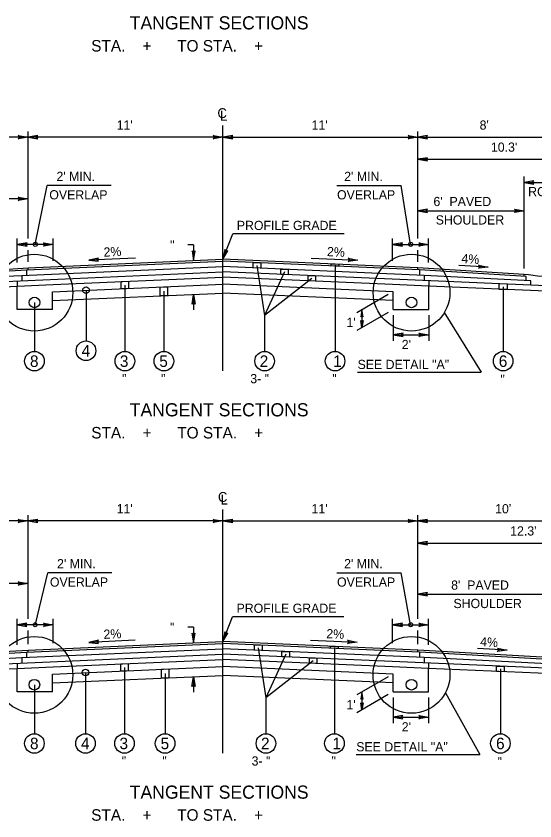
# Model space of a CAD drawing. Extents: x -592 to 1199, y -590 to 416.
# Drawn here: x -75.2 to 3.7, y 43.7 to 166.1 of the extents above; entities that cross this region are included whole.
import ezdxf

# ---------------------------------------------------------------- set-up
doc = ezdxf.new("R2010")
doc.units = 0
doc.layers.add('1', color=7, linetype='Continuous')
doc.layers.add('Des_ Drain_ Ftrs', color=7, linetype='Continuous')

msp = doc.modelspace()

# ---------------------------------------------------------------- linework, layer by layer
at = {"layer": '1'}
for p, q in [((-43.73, 112.15), (-43.73, 149.46)), ((-73.36, 132.28), (-73.36, 148.58)), ((-14.09, 132.28), (-14.09, 148.58)), ((-73.36, 147.7), (-94.91, 147.7)), ((-43.73, 147.7), (-73.36, 147.7)), ((-43.73, 147.7), (-14.09, 147.7)), ((-14.09, 147.7), (7.46, 147.7)), ((-14.09, 144.34), (13.66, 144.34)), ((2.07, 127.71), (2.07, 141.71)), ((2.07, 140.83), (12.85, 140.83)), ((-72.26, 131.4), (-70.46, 140.34)), ((-60.7, 140.34), (-70.46, 140.34)), ((-26.42, 140.34), (-16.65, 140.34)), ((-15.19, 131.4), (-16.65, 140.34)), ((-73.36, 138.32), (-89.51, 138.32)), ((-14.09, 136.52), (2.07, 136.52)), ((-75, 128.62), (-75, 132.28)), ((-69.52, 128.89), (-69.52, 132.28)), ((-43.73, 129.14), (-42.24, 133)), ((-25.32, 133), (-42.24, 133)), ((-17.93, 128.89), (-17.93, 132.28)), ((-12.45, 128.62), (-12.45, 132.28)), ((-69.52, 131.4), (-75, 131.4)), ((-48.19, 131.31), (-49.07, 131.31)), ((-48.19, 131.31), (-48.19, 128.94)), ((-17.93, 131.4), (-12.45, 131.4)), ((-73.36, 128.72), (-73.36, 130.52)), ((-14.09, 128.72), (-14.09, 130.52)), ((-73.6, 127.53), (-43.73, 128.84)), ((-73.37, 127.84), (-43.73, 129.14)), ((-57.04, 129.32), (-64.13, 129.01)), ((-14.08, 127.84), (-43.73, 129.14)), ((-13.85, 127.53), (-43.73, 128.84)), ((-30.29, 129.3), (-23.21, 128.99)), ((-89.82, 126.51), (-73.6, 127.53)), ((-89.51, 126.82), (-73.37, 127.84)), ((-74.3, 126.69), (-43.73, 128.03)), ((-73.6, 127.52), (-73.6, 126.71)), ((-73.37, 127.54), (-73.37, 127.84)), ((-13.14, 126.69), (-43.73, 128.03)), ((-38.56, 128.2), (-37.39, 120.58)), ((-26.68, 128.23), (-26.68, 115.12)), ((-14.08, 127.54), (-14.08, 127.84)), ((2.07, 126.83), (-14.08, 127.84)), ((-13.85, 127.53), (-13.85, 126.72)), ((2.38, 126.51), (-13.85, 127.53)), ((-3.38, 127.93), (-7.87, 128.21)), ((-100.62, 124.73), (-43.73, 127.22)), ((-90.55, 125.86), (-74.3, 126.68)), ((-74.3, 126.67), (-74.3, 125.89)), ((-69.52, 125.28), (-43.73, 126.41)), ((13.19, 124.73), (-43.73, 127.22)), ((-17.93, 125.28), (-43.73, 126.41)), ((-34.38, 127.22), (-37.39, 120.58)), ((-30.21, 126.21), (-37.39, 120.58)), ((-13.15, 126.69), (-13.15, 125.88)), ((3.11, 125.86), (-13.15, 126.69)), ((2.07, 126.53), (2.07, 126.83)), ((2.38, 125.89), (2.38, 126.51)), ((-104.55, 123.75), (-75.01, 125.04)), ((-75.01, 125.86), (-75.01, 125.04)), ((-75.01, 125.04), (-69.52, 125.28)), ((-75.01, 121.5), (-75.01, 125.04)), ((-69.62, 124.2), (-43.73, 125.33)), ((-58.64, 125.22), (-58.64, 115.12)), ((-17.83, 124.2), (-43.73, 125.33)), ((-12.44, 125.04), (-17.93, 125.28)), ((-12.44, 125.85), (-12.44, 125.04)), ((-12.44, 121.5), (-12.44, 125.04)), ((17.11, 123.75), (-12.44, 125.04)), ((-1.12, 124.95), (-1.12, 115.12)), ((3.11, 125.17), (3.11, 125.86)), ((-69.62, 121.5), (-69.62, 124.2)), ((-69.62, 122.85), (-43.73, 123.98)), ((-64.55, 124.42), (-64.55, 116.7)), ((-52.71, 124.27), (-52.71, 115.12)), ((-48.19, 123.79), (-48.19, 121.42)), ((-17.83, 122.85), (-43.73, 123.98)), ((-18.59, 123.76), (-23.35, 121.01)), ((-17.83, 121.5), (-17.83, 124.2)), ((-17.83, 124.2), (-17.83, 124.2)), ((-72.39, 122.57), (-72.39, 115.12)), ((-69.62, 121.5), (-75.01, 121.5)), ((-22.59, 121.45), (-22.61, 118.75)), ((-17.83, 121.5), (-12.44, 121.5)), ((-37.39, 120.58), (-37.39, 115.12)), ((-18.59, 121.06), (-23.37, 118.31)), ((-17.83, 120.62), (-17.83, 116.74)), ((-12.44, 120.62), (-12.44, 116.74)), ((-10.07, 121.02), (-4.48, 111.94)), ((-17.83, 117.62), (-12.44, 117.62)), ((-23.27, 111.94), (-4.48, 111.94)), ((-43.73, 54.01), (-43.73, 91.09)), ((-73.36, 74.43), (-73.36, 90.21)), ((-14.09, 74.43), (-14.09, 90.21)), ((-73.36, 89.33), (-100.3, 89.33)), ((-43.73, 89.33), (-73.36, 89.33)), ((-43.73, 89.33), (-14.09, 89.33)), ((-14.09, 89.33), (12.85, 89.33)), ((-14.09, 85.97), (19.28, 85.97)), ((-72.24, 73.66), (-70.37, 81.44)), ((-60.61, 81.44), (-70.37, 81.44)), ((-26.42, 81.44), (-16.65, 81.44)), ((-15.19, 73.55), (-16.65, 81.44)), ((-73.36, 79.82), (-94.91, 79.82)), ((-14.09, 78.18), (7.46, 78.18)), ((-43.73, 70.99), (-42.27, 74.77)), ((-25.35, 74.77), (-42.27, 74.77)), ((-69.54, 73.55), (-75.03, 73.55)), ((-75, 70.48), (-75, 74.43)), ((-69.52, 70.74), (-69.52, 74.43)), ((-17.94, 70.74), (-17.94, 74.43)), ((-17.94, 73.55), (-12.45, 73.55)), ((-12.45, 70.48), (-12.45, 74.43)), ((-73.36, 70.58), (-73.36, 72.67)), ((-48.21, 73.16), (-49.09, 73.16)), ((-48.21, 73.16), (-48.21, 70.8)), ((-14.09, 70.58), (-14.09, 72.67)), ((-57.05, 71.18), (-64.13, 70.87)), ((-30.39, 71.19), (-23.3, 70.88)), ((-74.31, 68.55), (-43.73, 69.88)), ((-73.6, 69.39), (-43.73, 70.69)), ((-73.37, 69.7), (-43.73, 70.99)), ((-14.09, 69.7), (-43.73, 70.99)), ((-13.85, 69.39), (-43.73, 70.69)), ((-13.15, 68.55), (-43.73, 69.88)), ((-38.35, 70.05), (-37.19, 62.43)), ((-26.78, 70.1), (-26.78, 56.98)), ((-0.52, 69.66), (-5.01, 69.92)), ((-106.01, 66.35), (-43.73, 69.07)), ((-95.94, 67.48), (-74.31, 68.55)), ((-95.21, 68.13), (-73.6, 69.39)), ((-94.91, 68.44), (-73.37, 69.7)), ((-74.31, 68.55), (-74.31, 67.74)), ((-73.6, 69.39), (-73.6, 68.58)), ((-73.37, 69.4), (-73.37, 69.7)), ((18.56, 66.35), (-43.73, 69.07)), ((-34.18, 69.07), (-37.19, 62.43)), ((-14.09, 69.4), (-14.09, 69.7)), ((7.46, 68.44), (-14.09, 69.7)), ((-13.85, 69.39), (-13.85, 68.57)), ((7.76, 68.13), (-13.85, 69.39)), ((-13.15, 68.55), (-13.15, 67.73)), ((8.49, 67.48), (-13.15, 68.55)), ((-75.01, 67.71), (-75.01, 66.9)), ((-69.52, 67.14), (-43.73, 68.26)), ((-17.93, 67.14), (-43.73, 68.26)), ((-30, 68.05), (-37.19, 62.43)), ((-12.45, 67.71), (-12.45, 66.9)), ((-109.94, 65.37), (-75.01, 66.9)), ((-75.01, 66.9), (-69.52, 67.14)), ((-75.01, 63.36), (-75.01, 66.9)), ((-69.62, 66.05), (-43.73, 67.18)), ((-64.63, 66.27), (-64.63, 56.98)), ((-58.7, 67.07), (-58.7, 56.98)), ((-52.52, 66.13), (-52.52, 56.98)), ((-17.83, 66.05), (-43.73, 67.18)), ((-12.45, 66.9), (-17.93, 67.14)), ((-12.45, 63.36), (-12.45, 66.9)), ((22.49, 65.37), (-12.45, 66.9)), ((-12.45, 66.75), (-12.45, 66.75)), ((-1.54, 66.82), (-1.54, 56.98)), ((-69.62, 63.36), (-69.62, 66.05)), ((-69.62, 64.71), (-43.73, 65.84)), ((-48.21, 65.64), (-48.21, 63.27)), ((-17.83, 64.71), (-43.73, 65.84)), ((-18.6, 65.61), (-23.35, 62.87)), ((-17.83, 63.36), (-17.83, 66.05)), ((-17.83, 66.05), (-17.83, 66.05)), ((-72.4, 64.43), (-72.4, 56.98)), ((-69.62, 63.36), (-75.01, 63.36)), ((-18.6, 62.92), (-23.37, 60.16)), ((-22.59, 63.31), (-22.61, 60.6)), ((-17.83, 63.36), (-12.45, 63.36)), ((-17.83, 62.48), (-17.83, 58.59)), ((-12.45, 62.48), (-12.45, 58.59)), ((-9.88, 63.21), (-4.69, 53.79)), ((-37.19, 62.43), (-37.19, 56.98)), ((-17.83, 59.47), (-12.45, 59.47)), ((-23.47, 53.79), (-4.69, 53.79))]:
    msp.add_line(p, q, dxfattribs=at)
for points in [[(-39.13, 128.63), (-37.98, 128.58), (-37.98, 127.78), (-39.13, 127.83)], [(-34.95, 127.64), (-33.81, 127.59), (-33.81, 126.78), (-34.95, 126.83)], [(-27.25, 128.42), (-26.1, 128.37), (-26.1, 128.07), (-27.25, 128.12)], [(-30.78, 126.65), (-29.63, 126.6), (-29.63, 125.79), (-30.78, 125.84)], [(-59.22, 125.73), (-58.07, 125.78), (-58.07, 124.7), (-59.22, 124.65)], [(-53.29, 124.91), (-52.14, 124.96), (-52.14, 123.61), (-53.29, 123.56)], [(-0.48, 124.52), (-0.48, 125.33), (-1.76, 125.39), (-1.76, 124.58)], [(-38.93, 70.48), (-37.78, 70.43), (-37.78, 69.62), (-38.93, 69.67)], [(-27.36, 70.28), (-26.21, 70.23), (-26.21, 69.93), (-27.36, 69.98)], [(-34.75, 69.49), (-33.61, 69.44), (-33.61, 68.63), (-34.75, 68.68)], [(-59.27, 67.58), (-58.13, 67.63), (-58.13, 66.56), (-59.27, 66.51)], [(-30.58, 68.5), (-29.43, 68.45), (-29.43, 67.64), (-30.58, 67.69)], [(-53.09, 66.78), (-51.95, 66.83), (-51.95, 65.48), (-53.09, 65.43)], [(-2.11, 67.26), (-0.96, 67.21), (-0.96, 66.4), (-2.11, 66.45)]]:
    msp.add_lwpolyline(points, close=True, dxfattribs=at)
for centre, radius in [((-72.26, 131.4), 0.3), ((-15.19, 131.4), 0.3), ((-72.4, 124.06), 5.84), ((-15.05, 124.06), 5.84), ((-64.55, 124.42), 0.5), ((-72.39, 122.57), 0.808), ((-15.06, 122.57), 0.808), ((-64.55, 115.22), 1.49), ((-72.39, 113.64), 1.49), ((-58.64, 113.64), 1.49), ((-52.71, 113.64), 1.49), ((-37.39, 113.64), 1.49), ((-26.68, 113.64), 1.49), ((-1.12, 113.64), 1.49), ((-72.28, 73.55), 0.3), ((-15.19, 73.55), 0.3), ((-72.4, 65.92), 5.84), ((-15.06, 65.92), 5.84), ((-64.63, 66.27), 0.5), ((-72.4, 64.43), 0.808), ((-15.06, 64.43), 0.808), ((-72.4, 55.49), 1.49), ((-64.63, 55.49), 1.49), ((-58.7, 55.49), 1.49), ((-52.52, 55.49), 1.49), ((-37.19, 55.49), 1.49), ((-26.78, 55.49), 1.49), ((-1.54, 55.49), 1.49)]:
    msp.add_circle(centre, radius, dxfattribs=at)
msp.add_arc((-4.81, 59.99), 67.19, 74.7619, 84.1205, dxfattribs=at)
at = {"layer": 'Des_ Drain_ Ftrs'}
for points in [[(-73.36, 147.7), (-74.85, 147.45), (-74.55, 147.7), (-74.85, 147.95)], [(-73.36, 147.7), (-71.87, 147.45), (-72.17, 147.7), (-71.87, 147.95)], [(-43.73, 147.7), (-45.21, 147.45), (-44.92, 147.7), (-45.21, 147.95)], [(-43.73, 147.7), (-42.24, 147.45), (-42.53, 147.7), (-42.24, 147.95)], [(-14.09, 147.7), (-15.58, 147.45), (-15.28, 147.7), (-15.58, 147.95)], [(-14.09, 147.7), (-12.6, 147.45), (-12.9, 147.7), (-12.6, 147.95)], [(-14.09, 144.34), (-12.6, 144.09), (-12.9, 144.34), (-12.6, 144.58)], [(2.07, 140.83), (3.56, 140.58), (3.27, 140.83), (3.56, 141.07)], [(-73.36, 138.32), (-74.85, 138.07), (-74.55, 138.32), (-74.85, 138.56)], [(-14.09, 136.52), (-12.6, 136.27), (-12.9, 136.52), (-12.6, 136.77)], [(2.07, 136.52), (0.59, 136.27), (0.88, 136.52), (0.59, 136.77)], [(-75, 131.4), (-73.51, 131.15), (-73.81, 131.4), (-73.51, 131.65)], [(-69.52, 131.4), (-71, 131.15), (-70.71, 131.4), (-71, 131.65)], [(-17.93, 131.4), (-16.45, 131.15), (-16.74, 131.4), (-16.45, 131.65)], [(-12.45, 131.4), (-13.94, 131.15), (-13.64, 131.4), (-13.94, 131.65)], [(-48.19, 128.94), (-47.94, 130.43), (-48.19, 130.13), (-48.43, 130.43)], [(-43.73, 129.14), (-42.96, 130.44), (-43.3, 130.25), (-43.42, 130.61)], [(-64.13, 129.01), (-62.63, 128.83), (-62.93, 129.06), (-62.65, 129.32)], [(-23.21, 128.99), (-24.71, 128.81), (-24.4, 129.05), (-24.69, 129.31)], [(-3.38, 127.93), (-4.88, 127.77), (-4.57, 128), (-4.85, 128.26)], [(-48.19, 123.79), (-47.94, 122.3), (-48.19, 122.59), (-48.43, 122.3)], [(-22.59, 121.45), (-22.78, 120.37), (-22.6, 120.58), (-22.42, 120.37)], [(-22.61, 118.75), (-22.78, 119.83), (-22.6, 119.62), (-22.42, 119.83)], [(-17.83, 117.62), (-16.34, 117.37), (-16.64, 117.62), (-16.34, 117.87)], [(-12.44, 117.62), (-13.93, 117.37), (-13.64, 117.62), (-13.93, 117.87)], [(-73.36, 89.33), (-74.85, 89.09), (-74.56, 89.33), (-74.85, 89.58)], [(-73.36, 89.33), (-71.87, 89.09), (-72.17, 89.33), (-71.87, 89.58)], [(-43.73, 89.33), (-45.22, 89.09), (-44.92, 89.33), (-45.22, 89.58)], [(-43.73, 89.33), (-42.24, 89.09), (-42.53, 89.33), (-42.24, 89.58)], [(-14.09, 89.33), (-15.58, 89.09), (-15.29, 89.33), (-15.58, 89.58)], [(-14.09, 89.33), (-12.6, 89.09), (-12.9, 89.33), (-12.6, 89.58)], [(-14.09, 85.97), (-12.6, 85.72), (-12.89, 85.97), (-12.6, 86.22)], [(-73.36, 79.82), (-74.85, 79.57), (-74.56, 79.82), (-74.85, 80.07)], [(-14.09, 78.18), (-12.6, 77.93), (-12.9, 78.18), (-12.6, 78.43)], [(-75.03, 73.55), (-73.54, 73.3), (-73.83, 73.55), (-73.54, 73.8)], [(-69.54, 73.55), (-71.03, 73.3), (-70.73, 73.55), (-71.03, 73.8)], [(-17.94, 73.55), (-16.45, 73.3), (-16.74, 73.55), (-16.45, 73.8)], [(-12.45, 73.55), (-13.94, 73.3), (-13.64, 73.55), (-13.94, 73.8)], [(-48.21, 70.8), (-47.96, 72.28), (-48.21, 71.99), (-48.46, 72.28)], [(-43.73, 70.99), (-42.96, 72.29), (-43.3, 72.11), (-43.43, 72.47)], [(-64.13, 70.87), (-62.64, 70.69), (-62.94, 70.93), (-62.66, 71.19)], [(-23.3, 70.88), (-24.8, 70.7), (-24.49, 70.93), (-24.78, 71.19)], [(-0.52, 69.66), (-2.02, 69.5), (-1.71, 69.73), (-1.99, 69.99)], [(-48.21, 65.64), (-47.96, 64.15), (-48.21, 64.45), (-48.46, 64.15)], [(-22.59, 63.31), (-22.78, 62.22), (-22.6, 62.44), (-22.42, 62.22)], [(-22.61, 60.6), (-22.78, 61.69), (-22.61, 61.47), (-22.42, 61.68)], [(-17.83, 59.47), (-16.35, 59.23), (-16.64, 59.47), (-16.35, 59.72)], [(-12.45, 59.47), (-13.93, 59.23), (-13.64, 59.47), (-13.93, 59.72)]]:
    msp.add_lwpolyline(points, close=True, dxfattribs=at)

# ---------------------------------------------------------------- texts
at = {"layer": '1'}
for s, height, p in [('TANGENT SECTIONS', 2, (-57.9, 164.09)), ('STA.    +      TO STA.    +     ', 1.75, (-63.76, 160.73)), ("11'", 1.4, (-59.89, 148.85)), ("11'", 1.4, (-30.25, 148.85)), ("8'", 1.4, (-4.7, 148.85)), ("10.3'", 1.4, (-2.98, 145.49)), ("2' MIN.", 1.4, (-69.04, 141.04)), ("2' MIN.", 1.4, (-25.29, 141.04)), ('OVERLAP', 1.4, (-70.13, 138.24)), ('OVERLAP', 1.4, (-26.38, 138.24)), ('ROUNDING', 1.4, (2.68, 138.73)), ("6'  PAVED", 1.4, (-11.72, 137.22)), ('PROFILE GRADE', 1.4, (-41.62, 133.58)), ('SHOULDER', 1.4, (-11.37, 134.42)), ("2'", 1.4, (-16.54, 115.47)), ('4', 1.75, (-65.22, 114.34)), ('8', 1.75, (-73.07, 112.76)), ('3', 1.75, (-59.4, 112.76)), ('5', 1.75, (-53.41, 112.76)), ('2', 1.75, (-38.14, 112.76)), ('1', 1.75, (-26.98, 112.76)), ('SEE DETAIL "A"', 1.4, (-23.26, 112.44)), ('6', 1.75, (-1.79, 112.76)), (' "', 1.4, (-59.59, 110.28)), (' "', 1.4, (-53.66, 110.28)), ('3- "', 1.4, (-39.57, 110.28)), (' "', 1.4, (-27.62, 110.28)), (' "', 1.4, (-2.06, 110.18)), ('TANGENT SECTIONS', 2, (-57.9, 105.24)), ('STA.    +      TO STA.    +     ', 1.75, (-63.75, 101.88)), ("11'", 1.4, (-59.89, 90.49)), ("11'", 1.4, (-30.26, 90.49)), ("10'", 1.4, (-2.34, 90.49)), ("12.3'", 1.4, (-0.05, 87.12)), ("2' MIN.", 1.4, (-68.95, 82.14)), ("2' MIN.", 1.4, (-25.3, 82.14)), ('OVERLAP', 1.4, (-70.04, 79.34)), ('OVERLAP', 1.4, (-26.38, 79.34)), ("8'  PAVED", 1.4, (-9.03, 78.88)), ('SHOULDER', 1.4, (-8.68, 76.08)), ('PROFILE GRADE', 1.4, (-41.66, 75.36)), ("2'", 1.4, (-16.54, 57.32)), ('8', 1.75, (-73.07, 54.62)), ('4', 1.75, (-65.31, 54.62)), ('3', 1.75, (-59.46, 54.62)), ('5', 1.75, (-53.21, 54.62)), ('2', 1.75, (-37.94, 54.62)), ('1', 1.75, (-27.08, 54.62)), ('6', 1.75, (-2.2, 54.62)), ('SEE DETAIL "A"', 1.4, (-23.46, 54.29)), (' "', 1.4, (-59.64, 52.13)), (' "', 1.4, (-53.46, 52.13)), ('3- "', 1.4, (-39.37, 52.13)), (' "', 1.4, (-27.73, 52.13)), (' "', 1.4, (-2.48, 52.04)), ('TANGENT SECTIONS', 2, (-57.9, 47.09)), ('STA.    +      TO STA.    +     ', 1.75, (-63.76, 43.74))]:
    msp.add_text(s, height=height, dxfattribs=at).set_placement(p)
for s, rotation, p in [('2%', 2.6268, (-61.85, 129.52)), ('  "', 0.1438, (-52.8, 130.61)), ('2%', 357.3731, (-27.93, 129.62)), ('4%', 356.1259, (-7.5, 128.58)), ("1'", 0.1438, (-24.94, 118.84)), ('  "', 0.1438, (-52.82, 72.46)), ('2%', 2.6267, (-61.86, 71.39)), ('2%', 357.3732, (-28.03, 71.51)), ('4%', 356.3899, (-4.65, 70.3)), ("1'", 0.1438, (-24.94, 60.69))]:
    msp.add_text(s, height=1.4, rotation=rotation, dxfattribs=at).set_placement(p)
at = {"layer": 'Des_ Drain_ Ftrs'}
for s, p in [('C', (-44.57, 150.61)), ('L', (-44.18, 150.21)), ('C', (-44.49, 92.23)), ('L', (-44.09, 91.83))]:
    msp.add_text(s, height=1.5, dxfattribs=at).set_placement(p)

doc.saveas('drawing.dxf')
